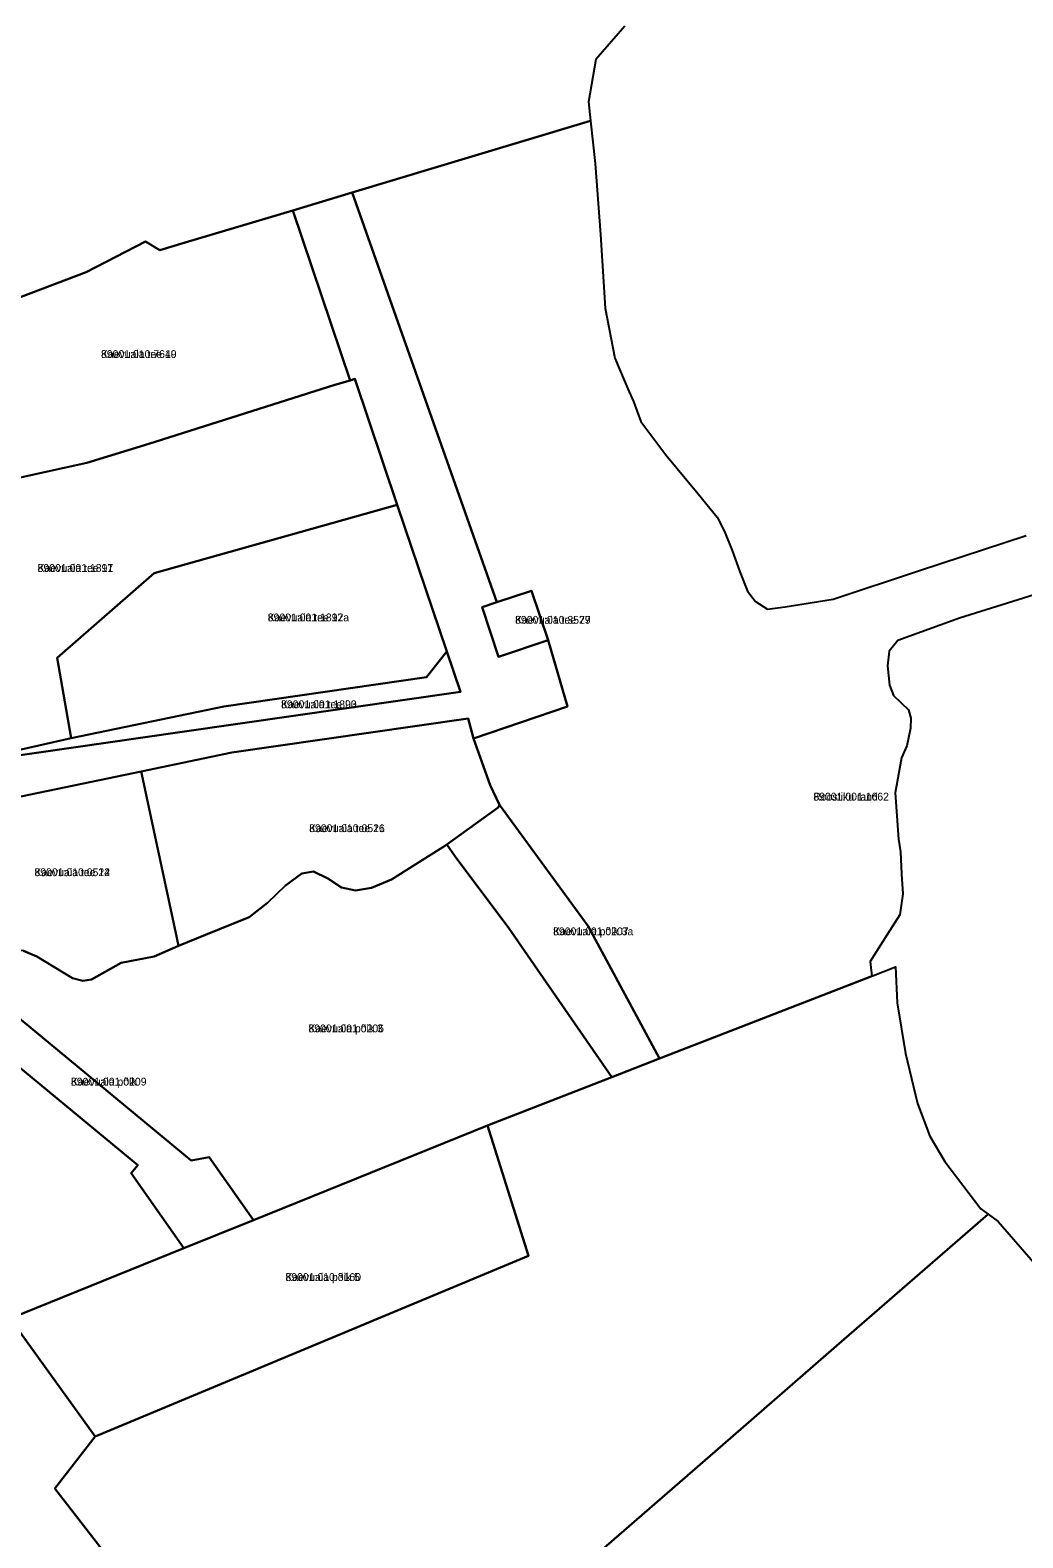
# Model space of a CAD drawing. Extents: x 526849 to 562296, y 6591741 to 6618546.
# Drawn here: x 551516 to 551706.5, y 6596343.2 to 6596632.5 of the extents above; entities that cross this region are included whole.
import ezdxf

# ---------------------------------------------------------------- set-up
doc = ezdxf.new("R2010")
doc.units = 0
for name, color, linetype in [('L_AADRESS', 7, 'Continuous'), ('PIIR', 7, 'Continuous'), ('TUNNUS', 7, 'Continuous')]:
    doc.layers.add(name, color=color, linetype=linetype)

msp = doc.modelspace()

# ---------------------------------------------------------------- linework, layer by layer
at = {"layer": 'PIIR'}
for points in [[(551630.13, 6596633.31), (551624.57, 6596626.9), (551623.17, 6596618.79), (551623.55, 6596615.16), (551609.3, 6596610.87), (551577.81, 6596601.37), (551566.42, 6596597.93), (551545.76, 6596591.77), (551540.93, 6596590.33), (551538.14, 6596591.97), (551526.78, 6596586.08), (551480, 6596568.38), (551490.81, 6596541.31), (551452.56, 6596531.98), (551443.31, 6596529.68), (551437.84, 6596566.01), (551432.55, 6596598.53), (551432.01, 6596603.77), (551482.98, 6596615.75), (551483.43, 6596631.76), (551498.12, 6596633.25)], [(551736.3, 6596532.79), (551694.33, 6596519.67), (551682.5, 6596515.43), (551680.84, 6596513.36), (551680.53, 6596510.53), (551680.89, 6596506.83), (551681.66, 6596504.87), (551684.56, 6596502.1), (551685.01, 6596500.48), (551684.92, 6596498.59), (551684.21, 6596495.19), (551683.21, 6596492.87), (551681.97, 6596486.17), (551682.66, 6596477.25), (551683.03, 6596474.83), (551683.23, 6596470.54), (551683.46, 6596466.78), (551682.9, 6596462.78), (551680.4, 6596458.83), (551677.23, 6596453.82), (551677.52, 6596451), (551636.75, 6596435.17), (551623.08, 6596460.57), (551606.06, 6596483.88), (551604.27, 6596487.67), (551601.1, 6596496.61), (551619.12, 6596502.75), (551615.4, 6596515.46), (551612.24, 6596524.95), (551605.6, 6596522.73), (551577.81, 6596601.37), (551609.3, 6596610.87), (551623.55, 6596615.16), (551624.43, 6596606.92), (551625.46, 6596593.3), (551626.34, 6596579.17), (551628.21, 6596569.61), (551630.73, 6596563.73), (551631.78, 6596561.29), (551633.21, 6596557.41), (551638.01, 6596551.03), (551644.18, 6596543.56), (551647.87, 6596539.09), (551649.27, 6596536.35), (551650.73, 6596532.7), (551652.19, 6596528.58), (551653.67, 6596524.88), (551655.2, 6596522.91), (551657.52, 6596521.4), (551660.88, 6596521.87), (551670.1, 6596523.33), (551686.69, 6596528.81), (551707.13, 6596535.56)], [(551503.9, 6596491.91), (551544.77, 6596497.78), (551598.58, 6596505.58), (551595.96, 6596513.31), (551586.47, 6596541.46), (551578.31, 6596565.63), (551577.41, 6596565.31), (551566.42, 6596597.93), (551577.81, 6596601.37), (551605.6, 6596522.73), (551602.75, 6596521.78), (551605.91, 6596512.3), (551615.4, 6596515.46), (551619.12, 6596502.75), (551601.1, 6596496.61), (551600.06, 6596500.44), (551589.83, 6596498.96), (551554.74, 6596493.9), (551537.34, 6596490.29), (551489.87, 6596480.44)], [(551514.76, 6596455.87), (551517.3, 6596454.79), (551522.37, 6596451.68), (551524.15, 6596450.59), (551526.16, 6596450.07), (551527.82, 6596450.35), (551533.46, 6596453.52), (551539.81, 6596454.79), (551544.52, 6596456.82), (551549.7, 6596458.94), (551558.06, 6596462.33), (551561.56, 6596465.03), (551565.05, 6596468.37), (551568.14, 6596470.67), (551570.37, 6596471.06), (551573.14, 6596469.71), (551575.76, 6596467.97), (551578.46, 6596467.41), (551581.55, 6596467.92), (551585.38, 6596469.52), (551595.9, 6596476.17), (551595.98, 6596476.23), (551597.55, 6596473.92), (551607.87, 6596460.19), (551627.64, 6596431.63), (551603.75, 6596422.33), (551558.87, 6596404.18), (551550.4, 6596416.22), (551546.93, 6596415.61), (551507.18, 6596448.42)], [(551542.77, 6596324.29), (551520.75, 6596352.63), (551528.53, 6596362.65), (551611.62, 6596397.31), (551603.75, 6596422.33), (551627.64, 6596431.63), (551636.75, 6596435.17), (551677.52, 6596451), (551682.08, 6596452.77), (551682.38, 6596445.84), (551683.97, 6596436.16), (551686.26, 6596426.56), (551688.65, 6596420.27), (551691.52, 6596415.43), (551698.44, 6596406.34), (551699.86, 6596405.31), (551697.84, 6596403.56), (551672.23, 6596381.3), (551648.96, 6596361.07), (551587.82, 6596307.92)], [(551502.35, 6596443.07), (551536.69, 6596414.72), (551535.42, 6596413.18), (551545.54, 6596398.79), (551512.17, 6596385.3)], [(551587.82, 6596307.92), (551648.96, 6596361.07), (551672.23, 6596381.3), (551697.84, 6596403.56), (551699.86, 6596405.31), (551701.76, 6596403.92), (551708.9, 6596395.65)]]:
    msp.add_lwpolyline(points, dxfattribs=at)
for points in [[(551497.55, 6596543.03), (551492.14, 6596541.65), (551490.81, 6596541.31), (551480, 6596568.38), (551526.78, 6596586.08), (551538.14, 6596591.97), (551540.93, 6596590.33), (551545.76, 6596591.77), (551566.42, 6596597.93), (551577.41, 6596565.31), (551574.47, 6596564.47), (551538.8, 6596553.16), (551526.88, 6596549.52)], [(551494.21, 6596539.75), (551492.14, 6596541.65), (551497.55, 6596543.03), (551526.88, 6596549.52), (551538.8, 6596553.16), (551574.47, 6596564.47), (551577.41, 6596565.31), (551578.31, 6596565.63), (551586.47, 6596541.46), (551539.82, 6596528.35), (551521.19, 6596512.08), (551523.9, 6596496.69), (551501.24, 6596491.52), (551495.87, 6596522.15), (551494.69, 6596524.92), (551494.13, 6596527.9), (551494.87, 6596530.87), (551495.08, 6596533.84)], [(551523.9, 6596496.69), (551521.19, 6596512.08), (551539.82, 6596528.35), (551586.47, 6596541.46), (551595.96, 6596513.31), (551592.09, 6596508.35), (551553.16, 6596502.74)], [(551612.24, 6596524.95), (551615.4, 6596515.46), (551605.91, 6596512.3), (551602.75, 6596521.78), (551605.6, 6596522.73)], [(551503.9, 6596491.91), (551501.24, 6596491.52), (551523.9, 6596496.69), (551553.16, 6596502.74), (551592.09, 6596508.35), (551595.96, 6596513.31), (551598.58, 6596505.58), (551544.77, 6596497.78)], [(551570.37, 6596471.06), (551568.14, 6596470.67), (551565.05, 6596468.37), (551561.56, 6596465.03), (551558.06, 6596462.33), (551549.7, 6596458.94), (551544.52, 6596456.82), (551543.93, 6596459.54), (551537.34, 6596490.29), (551554.74, 6596493.9), (551589.83, 6596498.96), (551600.06, 6596500.44), (551601.1, 6596496.61), (551604.27, 6596487.67), (551606.06, 6596483.88), (551605.81, 6596483.38), (551595.98, 6596476.23), (551595.9, 6596476.17), (551585.38, 6596469.52), (551581.55, 6596467.92), (551578.46, 6596467.41), (551575.76, 6596467.97), (551573.14, 6596469.71)], [(551514.76, 6596455.87), (551511.17, 6596456.31), (551507.85, 6596457.08), (551504.95, 6596458.89), (551502.51, 6596461.37), (551500.57, 6596461.96), (551498.91, 6596461.71), (551497.16, 6596461.81), (551495.09, 6596461.03), (551493.98, 6596461.18), (551489.87, 6596480.44), (551537.34, 6596490.29), (551543.93, 6596459.54), (551544.52, 6596456.82), (551539.81, 6596454.79), (551533.46, 6596453.52), (551527.82, 6596450.35), (551526.16, 6596450.07), (551524.15, 6596450.59), (551522.37, 6596451.68), (551517.3, 6596454.79)], [(551597.55, 6596473.92), (551595.98, 6596476.23), (551605.81, 6596483.38), (551606.06, 6596483.88), (551623.08, 6596460.57), (551636.75, 6596435.17), (551627.64, 6596431.63), (551607.87, 6596460.19)], [(551492.61, 6596452.69), (551486.93, 6596459.86), (551489.12, 6596459.67), (551493.18, 6596461.03), (551493.98, 6596461.18), (551507.18, 6596448.42), (551546.93, 6596415.61), (551550.4, 6596416.22), (551558.87, 6596404.18), (551545.54, 6596398.79), (551535.42, 6596413.18), (551536.69, 6596414.72), (551502.35, 6596443.07)], [(551512.17, 6596385.3), (551545.54, 6596398.79), (551558.87, 6596404.18), (551603.75, 6596422.33), (551611.62, 6596397.31), (551528.53, 6596362.65)], [(551410.89, 6596325.49), (551420.35, 6596352.13), (551420.36, 6596352.16), (551423.93, 6596352.52), (551475.37, 6596371.63), (551512.17, 6596385.3), (551528.53, 6596362.65), (551520.75, 6596352.63), (551542.77, 6596324.29), (551568.35, 6596295.84), (551503.3, 6596241.87), (551496.53, 6596236.46), (551448.28, 6596197.6), (551392.04, 6596249.74), (551388.59, 6596252.94), (551387.28, 6596254.16), (551390.89, 6596266.33), (551399.83, 6596291.21), (551404.34, 6596310.64), (551408.38, 6596326.43), (551410.7, 6596324.96)]]:
    msp.add_lwpolyline(points, close=True, dxfattribs=at)

# ---------------------------------------------------------------- texts
at = {"layer": 'L_AADRESS'}
for s, p in [('Kaevuaia tee 19', (551529.62, 6596569.62)), ('Kaevuaia tee 17', (551517.46, 6596528.57)), ('Kaevuaia tee 17a', (551561.61, 6596519.08)), ('Kaevuaia tee 27', (551609.07, 6596518.62)), ('Kaevuaia tee L3', (551564.17, 6596502.41)), ('Roostiku rand', (551666.3, 6596484.69)), ('Kaevuaia tee 26', (551569.56, 6596478.63)), ('Kaevuaia tee 24', (551516.85, 6596470.18)), ('Kaevuaia põik 3a', (551616.36, 6596458.84)), ('Kaevuaia põik 3', (551569.42, 6596440.21)), ('Kaevuaia põik', (551523.86, 6596429.99)), ('Kaevuaia põik 5', (551565.01, 6596392.49))]:
    msp.add_text(s, height=1.5, dxfattribs=at).set_placement(p)
at = {"layer": 'TUNNUS'}
for s, p in [('89001:010:7640', (551529.62, 6596569.62)), ('89001:001:1891', (551517.46, 6596528.57)), ('89001:001:1892', (551561.61, 6596519.08)), ('89001:010:3579', (551609.07, 6596518.62)), ('89001:001:1890', (551564.17, 6596502.41)), ('89001:001:1662', (551666.3, 6596484.69)), ('89001:010:0511', (551569.56, 6596478.63)), ('89001:010:0512', (551516.85, 6596470.18)), ('89001:001:0207', (551616.36, 6596458.84)), ('89001:001:0206', (551569.42, 6596440.21)), ('89001:001:0209', (551523.86, 6596429.99)), ('89001:010:3160', (551565.01, 6596392.49))]:
    msp.add_text(s, height=1.5, dxfattribs=at).set_placement(p)

doc.saveas('drawing.dxf')
